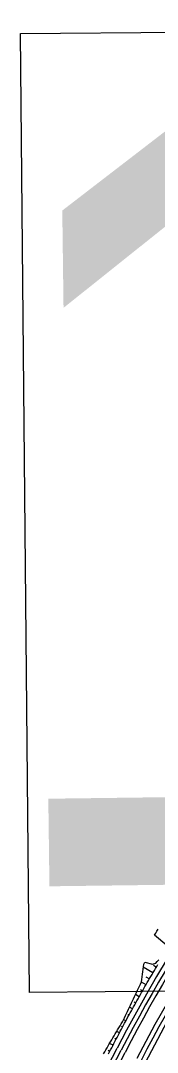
# Model space of a CAD drawing. Extents: x 6503541 to 6503743, y 5888004 to 5888145.
# Drawn here: x 6503658.7 to 6503659.42, y 5888075.41 to 5888080.81 of the extents above; entities that cross this region are included whole.
import ezdxf

# ---------------------------------------------------------------- set-up
doc = ezdxf.new("R2010")
doc.units = 0
doc.layers.add('12', color=7, linetype='Continuous')
doc.layers.add('tabela', color=7, linetype='Continuous')

msp = doc.modelspace()

# ---------------------------------------------------------------- linework, layer by layer
at = {"layer": '12'}
for p, q in [((6503659.3961, 5888075.8612), (6503659.4113, 5888075.852)), ((6503659.393, 5888075.8211), (6503659.3424, 5888075.8509)), ((6503659.3567, 5888075.7589), (6503659.3324, 5888075.7729)), ((6503659.3562, 5888075.8009), (6503659.3747, 5888075.79)), ((6503659.3209, 5888075.6964), (6503659.3009, 5888075.7077)), ((6503659.3277, 5888075.734), (6503659.3387, 5888075.7277)), ((6503659.2857, 5888075.6336), (6503659.2698, 5888075.6424)), ((6503659.2943, 5888075.6701), (6503659.3033, 5888075.665)), ((6503659.2614, 5888075.6059), (6503659.2684, 5888075.6021)), ((6503659.2278, 5888075.5421), (6503659.2341, 5888075.5388)), ((6503659.2511, 5888075.5704), (6503659.2393, 5888075.5769)), ((6503659.2171, 5888075.507), (6503659.2028, 5888075.5146)), ((6503658.9367, 5888074.9103), (6503659.2047, 5888075.4276)), ((6503659.1837, 5888075.4432), (6503659.1659, 5888075.4525)), ((6503659.1923, 5888075.4794), (6503659.2003, 5888075.4752)), ((6503658.958, 5888074.8993), (6503659.226, 5888075.4166)), ((6503658.9794, 5888074.8883), (6503659.2474, 5888075.4055)), ((6503659.1574, 5888075.4163), (6503659.1671, 5888075.4113))]:
    msp.add_line(p, q, dxfattribs=at)
for points in [[(6503659.4655, 5888075.9654), (6503659.4016, 5888076.0193), (6503659.4078, 5888076.03), (6503659.414, 5888076.0406), (6503659.4202, 5888076.0512)], [(6503659.1338, 5888075.3978), (6503659.1398, 5888075.4081), (6503659.1459, 5888075.4185), (6503659.152, 5888075.4288), (6503659.1581, 5888075.4392), (6503659.1642, 5888075.4496), (6503659.1704, 5888075.4601), (6503659.1766, 5888075.4706), (6503659.1828, 5888075.4811), (6503659.1891, 5888075.4916), (6503659.1953, 5888075.5021), (6503659.2016, 5888075.5126), (6503659.2079, 5888075.523), (6503659.2142, 5888075.5335), (6503659.2205, 5888075.5439), (6503659.2269, 5888075.5544), (6503659.2332, 5888075.5648), (6503659.2388, 5888075.5756), (6503659.2439, 5888075.5867), (6503659.249, 5888075.5978), (6503659.2541, 5888075.6089), (6503659.2593, 5888075.62), (6503659.2645, 5888075.6311), (6503659.2697, 5888075.6421), (6503659.2749, 5888075.6532), (6503659.2801, 5888075.6642), (6503659.2853, 5888075.6753), (6503659.2906, 5888075.6863), (6503659.2959, 5888075.6973), (6503659.3012, 5888075.7084), (6503659.3065, 5888075.7194), (6503659.3119, 5888075.7304), (6503659.3172, 5888075.7414), (6503659.3226, 5888075.7524), (6503659.328, 5888075.7633), (6503659.3331, 5888075.7745), (6503659.3347, 5888075.7877), (6503659.3363, 5888075.8009), (6503659.3379, 5888075.8141), (6503659.3395, 5888075.8274), (6503659.3411, 5888075.8406), (6503659.3428, 5888075.8539), (6503659.3445, 5888075.8671), (6503659.3513, 5888075.8773), (6503659.3912, 5888075.8678), (6503659.408, 5888075.872), (6503659.4161, 5888075.8813), (6503659.4243, 5888075.8906)], [(6503659.16, 5888075.3977), (6503659.1656, 5888075.4083), (6503659.1711, 5888075.419), (6503659.1766, 5888075.4296), (6503659.1821, 5888075.4403), (6503659.1877, 5888075.4511), (6503659.1934, 5888075.4619), (6503659.199, 5888075.4727), (6503659.2047, 5888075.4834), (6503659.2103, 5888075.4942), (6503659.216, 5888075.5049), (6503659.2217, 5888075.5157), (6503659.2274, 5888075.5264), (6503659.2332, 5888075.5372), (6503659.2389, 5888075.5479), (6503659.2447, 5888075.5586), (6503659.2505, 5888075.5693), (6503659.2563, 5888075.58), (6503659.2621, 5888075.5907), (6503659.268, 5888075.6013), (6503659.2738, 5888075.612), (6503659.2797, 5888075.6227), (6503659.2856, 5888075.6333), (6503659.2915, 5888075.644), (6503659.2974, 5888075.6546), (6503659.3033, 5888075.6652), (6503659.3093, 5888075.6758), (6503659.3153, 5888075.6864), (6503659.3212, 5888075.697), (6503659.3272, 5888075.7076), (6503659.3333, 5888075.7182), (6503659.3393, 5888075.7287), (6503659.3454, 5888075.7393), (6503659.3514, 5888075.7498), (6503659.3575, 5888075.7604), (6503659.3636, 5888075.7709), (6503659.3697, 5888075.7814), (6503659.3758, 5888075.7919), (6503659.382, 5888075.8024), (6503659.3882, 5888075.8129), (6503659.3943, 5888075.8234), (6503659.4005, 5888075.8339), (6503659.4067, 5888075.8443), (6503659.413, 5888075.8548), (6503659.4192, 5888075.8652)]]:
    msp.add_lwpolyline(points, dxfattribs=at)
for radius, start in [(7.8588, 121.15983), (7.8348, 121.15983), (7.7652, 121.15983), (7.7412, 121.15983), (7.8828, 127.74879), (7.7172, 127.82816)]:
    msp.add_arc((6503666.2038, 5888071.8011), radius, start, 152.60981, dxfattribs=at)
at = {"layer": 'tabela'}
for p, q in [((6503658.6985, 5888080.7392), (6503665.9339, 5888080.8067)), ((6503658.6985, 5888080.7392), (6503665.9339, 5888080.8067)), ((6503658.7454, 5888075.7191), (6503658.6985, 5888080.7392)), ((6503658.7454, 5888075.7191), (6503658.6985, 5888080.7392)), ((6503665.9808, 5888075.7866), (6503658.7454, 5888075.7191)), ((6503665.9808, 5888075.7866), (6503658.7454, 5888075.7191))]:
    msp.add_line(p, q, dxfattribs=at)

# ---------------------------------------------------------------- texts
at = {"layer": '12'}
msp.add_text('12', height=4.22297, rotation=0.7393, dxfattribs=at).set_placement((6503658.4198, 5888076.2693))

doc.saveas('drawing.dxf')
